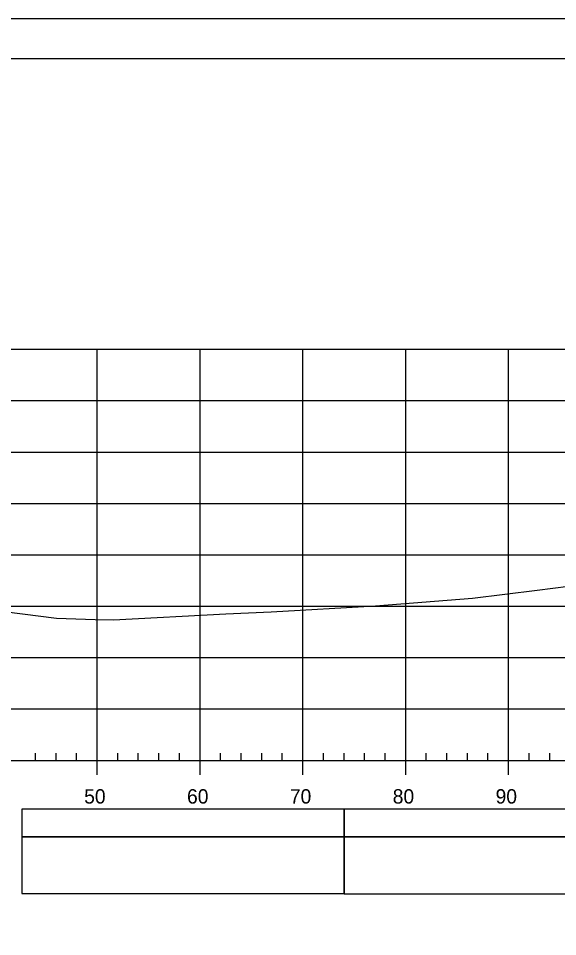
# Model space of a CAD drawing. Extents: x 1386544 to 1388153, y 379785 to 390999.
# Drawn here: x 1387974.3 to 1388026.7, y 380856.1 to 380945.5 of the extents above; entities that cross this region are included whole.
import ezdxf

# ---------------------------------------------------------------- set-up
doc = ezdxf.new("R2010")
doc.units = 0
for name, color, linetype in [('R_Axis', 7, 'Continuous'), ('R_Axis Annot', 7, 'Continuous'), ('R_Border', 7, 'Continuous'), ('R_Exist Surface', 7, 'Continuous'), ('R_Grid', 7, 'Continuous'), ('R_No Plot', 7, 'Continuous'), ('R_Striping', 7, 'Continuous')]:
    doc.layers.add(name, color=color, linetype=linetype)

msp = doc.modelspace()

# ---------------------------------------------------------------- linework, layer by layer
at = {"layer": 'R_Axis'}
for p, q in [((1387786.972, 380873.285), (1388076.972, 380873.285)), ((1387975.972, 380873.285), (1387975.972, 380873.985)), ((1387977.972, 380873.285), (1387977.972, 380873.985)), ((1387979.972, 380873.285), (1387979.972, 380873.985)), ((1387981.972, 380871.885), (1387981.972, 380873.285)), ((1387983.972, 380873.285), (1387983.972, 380873.985)), ((1387985.972, 380873.285), (1387985.972, 380873.985)), ((1387987.972, 380873.285), (1387987.972, 380873.985)), ((1387989.972, 380873.285), (1387989.972, 380873.985)), ((1387991.972, 380871.885), (1387991.972, 380873.285)), ((1387993.972, 380873.285), (1387993.972, 380873.985)), ((1387995.972, 380873.285), (1387995.972, 380873.985)), ((1387997.972, 380873.285), (1387997.972, 380873.985)), ((1387999.972, 380873.285), (1387999.972, 380873.985)), ((1388001.972, 380871.885), (1388001.972, 380873.285)), ((1388003.972, 380873.285), (1388003.972, 380873.985)), ((1388005.972, 380873.285), (1388005.972, 380873.985)), ((1388007.972, 380873.285), (1388007.972, 380873.985)), ((1388009.972, 380873.285), (1388009.972, 380873.985)), ((1388011.972, 380871.885), (1388011.972, 380873.285)), ((1388013.972, 380873.285), (1388013.972, 380873.985)), ((1388015.972, 380873.285), (1388015.972, 380873.985)), ((1388017.972, 380873.285), (1388017.972, 380873.985)), ((1388019.972, 380873.285), (1388019.972, 380873.985)), ((1388021.972, 380871.885), (1388021.972, 380873.285)), ((1388023.972, 380873.285), (1388023.972, 380873.985)), ((1388025.972, 380873.285), (1388025.972, 380873.985))]:
    msp.add_line(p, q, dxfattribs=at)
at = {"layer": 'R_Axis Annot'}
for points in [[(1388005.992, 380865.841), (1388076.972, 380865.841), (1388076.972, 380868.55), (1388005.992, 380868.55)], [(1388005.992, 380860.314), (1388076.972, 380860.314), (1388076.972, 380865.841), (1388005.992, 380865.841)]]:
    msp.add_lwpolyline(points, close=True, dxfattribs=at)
at = {"layer": 'R_Border'}
msp.add_line((1387773.972, 380941.579), (1388090.152, 380941.579), dxfattribs=at)
at = {"layer": 'R_Exist Surface'}
msp.add_lwpolyline([(1387971.385, 380887.965), (1387978.016, 380887.116), (1387981.767, 380887.001), (1387983.562, 380886.957), (1387994.472, 380887.528), (1387998.878, 380887.731), (1388009.038, 380888.331), (1388018.458, 380889.053), (1388024.756, 380889.845), (1388029.328, 380890.442), (1388035.953, 380890.681), (1388041.83, 380890.942), (1388045.709, 380890.831), (1388061.045, 380890.564), (1388073.519, 380890.273), (1388076.972, 380890.19)], dxfattribs=at)
at = {"layer": 'R_Grid'}
for p, q in [((1387786.972, 380913.285), (1388076.972, 380913.285)), ((1387981.972, 380873.285), (1387981.972, 380913.285)), ((1387991.972, 380873.285), (1387991.972, 380913.285)), ((1388001.972, 380873.285), (1388001.972, 380913.285)), ((1388011.972, 380873.285), (1388011.972, 380913.285)), ((1388021.972, 380873.285), (1388021.972, 380913.285)), ((1387786.972, 380908.285), (1388076.972, 380908.285)), ((1387786.972, 380903.285), (1388076.972, 380903.285)), ((1387786.972, 380898.285), (1388076.972, 380898.285)), ((1387786.972, 380893.285), (1388076.972, 380893.285)), ((1387786.972, 380888.285), (1388076.972, 380888.285)), ((1387786.972, 380883.285), (1388076.972, 380883.285)), ((1387786.972, 380878.285), (1388076.972, 380878.285)), ((1387786.972, 380873.285), (1388076.972, 380873.285))]:
    msp.add_line(p, q, dxfattribs=at)
at = {"layer": 'R_No Plot'}
msp.add_line((1387761.571, 380945.473), (1388094.904, 380945.473), dxfattribs=at)
for points in [[(1387761.564, 380945.473), (1388094.904, 380945.473), (1388094.904, 380732.136), (1387761.564, 380732.136)], [(1388007.892, 380941.579), (1388027.512, 380941.579), (1388027.512, 380931.699), (1388043.624, 380931.699), (1388066.823, 380931.699), (1388066.823, 380907.366), (1388090.152, 380907.366), (1388090.152, 380736.119), (1387773.972, 380736.119), (1387773.972, 380941.579)]]:
    msp.add_lwpolyline(points, close=True, dxfattribs=at)
at = {"layer": 'R_Striping'}
for points in [[(1387974.653, 380865.844), (1388005.992, 380865.844), (1388005.992, 380868.55), (1387974.653, 380868.55)], [(1387974.653, 380860.322), (1388005.992, 380860.322), (1388005.992, 380865.844), (1387974.653, 380865.844)]]:
    msp.add_lwpolyline(points, close=True, dxfattribs=at)

# ---------------------------------------------------------------- texts
at = {"layer": 'R_Axis Annot'}
for s, p in [('50', (1387980.71, 380869.085)), ('60', (1387990.71, 380869.085)), ('70', (1388000.71, 380869.085)), ('80', (1388010.71, 380869.085)), ('90', (1388020.71, 380869.085))]:
    msp.add_text(s, height=1.4, dxfattribs=at).set_placement(p)

doc.saveas('drawing.dxf')
